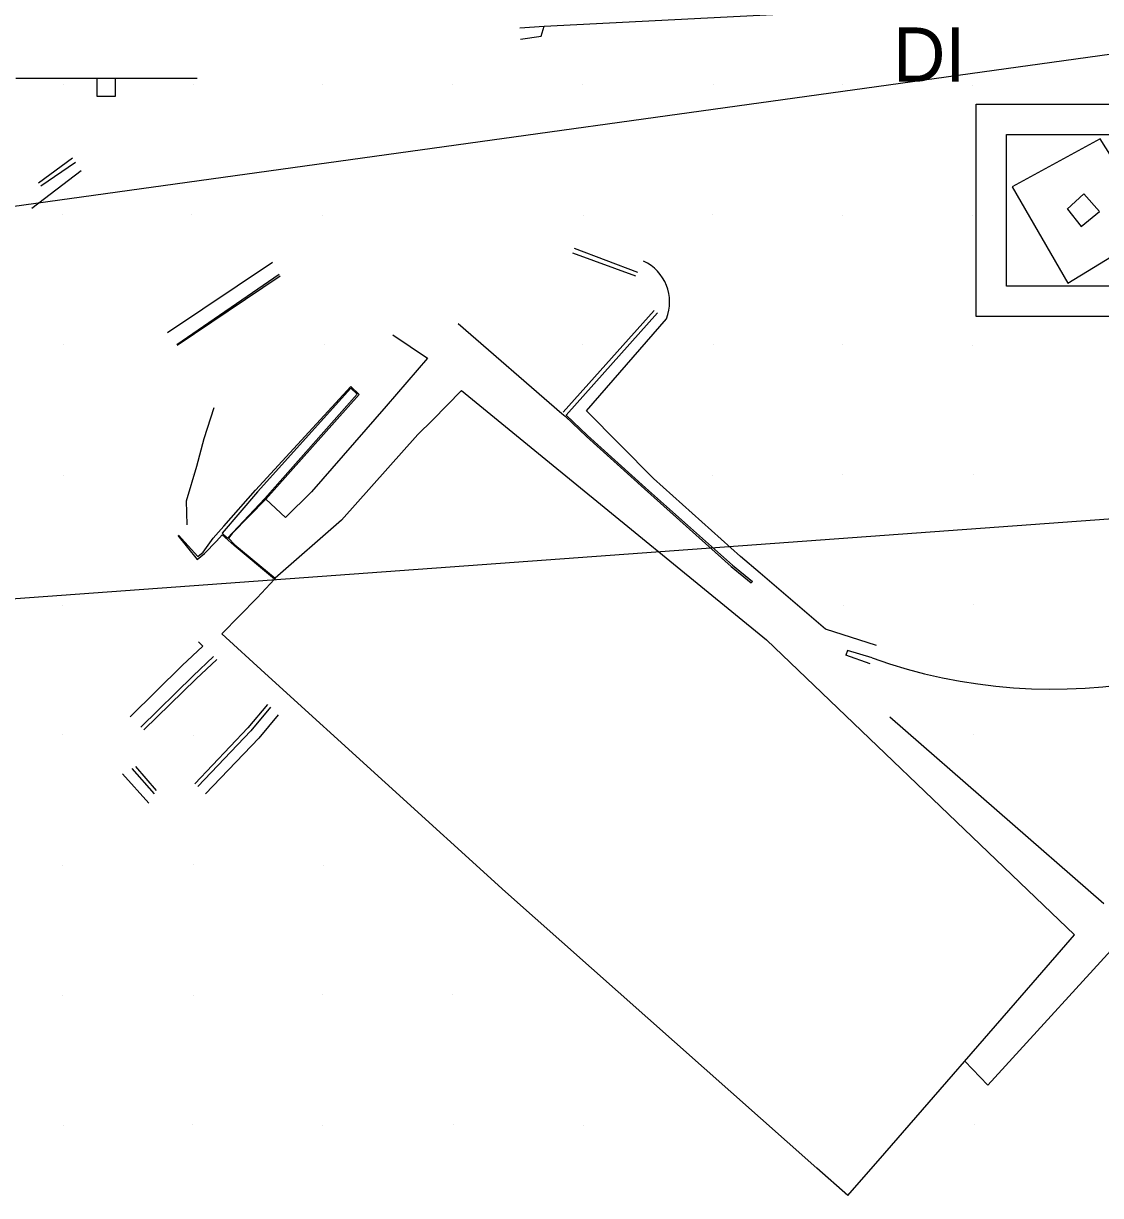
# Model space of a CAD drawing. Extents: x 1602514 to 1609837, y 863887 to 871157.
# Drawn here: x 1604754.1 to 1604878.4, y 866430.8 to 866566.1 of the extents above; entities that cross this region are included whole.
import ezdxf

# ---------------------------------------------------------------- set-up
doc = ezdxf.new("R2010")
doc.units = 0
for name, color, linetype in [('Drainage-Structures', 7, 'Continuous'), ('Roadway-Signs', 7, 'Continuous'), ('Survey-Buildings', 7, 'Continuous'), ('Survey-Curbs', 7, 'Continuous'), ('Survey-Edge of pavement', 7, 'Continuous'), ('Survey-Misc paved surface', 7, 'Continuous'), ('Survey-Ridge Lines', 7, 'Continuous'), ('Survey-Sidewalks', 7, 'Continuous'), ('Survey-Spot dirt', 7, 'Continuous'), ('Survey-Walls', 7, 'Continuous'), ('Text General Notes', 7, 'Continuous')]:
    doc.layers.add(name, color=color, linetype=linetype)

msp = doc.modelspace()

# ---------------------------------------------------------------- linework, layer by layer
at = {"layer": 'Drainage-Structures'}
for p, q in [((1604864.04, 866556.75), (1604888.54, 866556.75)), ((1604864.04, 866532.25), (1604864.04, 866556.75)), ((1604864.04, 866556.75), (1604888.54, 866556.75)), ((1604864.04, 866532.25), (1604864.04, 866556.75)), ((1604867.54, 866553.25), (1604885.04, 866553.25)), ((1604867.54, 866535.75), (1604867.54, 866553.25)), ((1604867.54, 866553.25), (1604885.04, 866553.25)), ((1604867.54, 866535.75), (1604867.54, 866553.25)), ((1604885.04, 866535.75), (1604867.54, 866535.75)), ((1604885.04, 866535.75), (1604867.54, 866535.75)), ((1604888.54, 866532.25), (1604864.04, 866532.25)), ((1604888.54, 866532.25), (1604864.04, 866532.25))]:
    msp.add_line(p, q, dxfattribs=at)
at = {"layer": 'Roadway-Signs'}
for p, q in [((1604753.24, 866559.75), (1604774.14, 866559.75)), ((1604753.24, 866559.75), (1604774.14, 866559.75)), ((1604762.59, 866557.65), (1604762.59, 866559.75)), ((1604762.59, 866557.65), (1604762.59, 866559.75)), ((1604763.64, 866559.75), (1604763.64, 866559.75)), ((1604763.64, 866559.75), (1604763.64, 866559.75)), ((1604764.69, 866559.75), (1604764.69, 866557.65)), ((1604764.69, 866559.75), (1604764.69, 866557.65)), ((1604764.69, 866557.65), (1604762.59, 866557.65)), ((1604764.69, 866557.65), (1604762.59, 866557.65))]:
    msp.add_line(p, q, dxfattribs=at)
at = {"layer": 'Survey-Buildings'}
for points in [[(1604804.66, 866523.72), (1604801.28, 866520.28), (1604799.6, 866518.62), (1604790.81, 866508.74), (1604783.16, 866502.06), (1604783.07, 866501.95), (1604781.07, 866499.77), (1604776.99, 866495.62)], [(1604804.66, 866523.72), (1604801.28, 866520.28), (1604799.6, 866518.62), (1604790.81, 866508.74), (1604783.16, 866502.06), (1604783.07, 866501.95), (1604781.07, 866499.77), (1604776.99, 866495.62)], [(1604804.66, 866523.72), (1604813.95, 866516.11), (1604839.82, 866494.94), (1604871.79, 866464.34), (1604875.38, 866460.9)], [(1604804.66, 866523.72), (1604813.95, 866516.11), (1604839.82, 866494.94), (1604871.79, 866464.34), (1604875.38, 866460.9)], [(1604849.23, 866430.82), (1604845.66, 866433.99), (1604809.73, 866465.85), (1604781.95, 866491.11), (1604776.99, 866495.62)], [(1604849.23, 866430.82), (1604845.66, 866433.99), (1604809.73, 866465.85), (1604781.95, 866491.11), (1604776.99, 866495.62)], [(1604849.23, 866430.82), (1604853.47, 866435.7), (1604870.6, 866455.4), (1604875.38, 866460.9)], [(1604849.23, 866430.82), (1604853.47, 866435.7), (1604870.6, 866455.4), (1604875.38, 866460.9)]]:
    msp.add_lwpolyline(points, dxfattribs=at)
at = {"layer": 'Survey-Curbs'}
for p, q in [((1604811.39, 866565.54), (1604814.19, 866565.74)), ((1604811.39, 866565.54), (1604814.19, 866565.74)), ((1604755.85, 866547.66), (1604759.75, 866550.56)), ((1604755.85, 866547.66), (1604759.75, 866550.56)), ((1604756.12, 866547.34), (1604760.1, 866550.05)), ((1604756.12, 866547.34), (1604760.1, 866550.05)), ((1604817.65, 866540.13), (1604824.97, 866537.38)), ((1604817.65, 866540.13), (1604824.97, 866537.38)), ((1604817.45, 866539.59), (1604824.73, 866536.93)), ((1604817.45, 866539.59), (1604824.73, 866536.93)), ((1604826.86, 866532.95), (1604816.36, 866521.21)), ((1604826.86, 866532.95), (1604816.36, 866521.21)), ((1604827.25, 866532.69), (1604816.72, 866520.88)), ((1604827.25, 866532.69), (1604816.72, 866520.88)), ((1604851.79, 866492.17), (1604849, 866493.17)), ((1604851.79, 866492.17), (1604849, 866493.17)), ((1604769.22, 866477.17), (1604766.66, 866480.09)), ((1604769.22, 866477.17), (1604766.66, 866480.09)), ((1604769.46, 866477.56), (1604767.06, 866480.31)), ((1604769.46, 866477.56), (1604767.06, 866480.31))]:
    msp.add_line(p, q, dxfattribs=at)
for points in [[(1604767.65, 866484.88), (1604773.67, 866490.8), (1604776.04, 866493.02)], [(1604767.65, 866484.88), (1604773.67, 866490.8), (1604776.04, 866493.02)], [(1604768.01, 866484.54), (1604774.03, 866490.46), (1604776.41, 866492.67)], [(1604768.01, 866484.54), (1604774.03, 866490.46), (1604776.41, 866492.67)], [(1604852.03, 866492.86), (1604849.17, 866493.72), (1604849, 866493.17)], [(1604852.03, 866492.86), (1604849.17, 866493.72), (1604849, 866493.17)], [(1604782.27, 866487.48), (1604780, 866484.77), (1604773.88, 866478.34)], [(1604782.27, 866487.48), (1604780, 866484.77), (1604773.88, 866478.34)], [(1604782.6, 866487.16), (1604780.33, 866484.46), (1604774.21, 866478.03)], [(1604782.6, 866487.16), (1604780.33, 866484.46), (1604774.21, 866478.03)]]:
    msp.add_lwpolyline(points, dxfattribs=at)
msp.add_arc((1604872.88, 866551.31), 62.06, 250.3611, 311.6448, dxfattribs=at)
msp.add_arc((1604872.88, 866551.31), 62.06, 250.3611, 311.6448, dxfattribs=at)
at = {"layer": 'Survey-Edge of pavement'}
for p, q in [((1604755.08, 866544.75), (1604760.76, 866549.09)), ((1604755.08, 866544.75), (1604760.76, 866549.09)), ((1604770.71, 866530.41), (1604782.84, 866538.51)), ((1604770.71, 866530.41), (1604782.84, 866538.51)), ((1604768.55, 866476.1), (1604765.55, 866479.48)), ((1604768.55, 866476.1), (1604765.55, 866479.48))]:
    msp.add_line(p, q, dxfattribs=at)
for points in [[(1604811.46, 866564.26), (1604813.83, 866564.61), (1604814.19, 866565.74), (1604844.33, 866567.27), (1604885.47, 866569.4), (1604925.19, 866571.18), (1604928.31, 866576.96), (1604935.18, 866591.14), (1604938.53, 866597.5), (1604939.9, 866596.91), (1604943.54, 866605.05), (1604946.26, 866610.34)], [(1604811.46, 866564.26), (1604813.83, 866564.61), (1604814.19, 866565.74), (1604844.33, 866567.27), (1604885.47, 866569.4), (1604925.19, 866571.18), (1604928.31, 866576.96), (1604935.18, 866591.14), (1604938.53, 866597.5), (1604939.9, 866596.91), (1604943.54, 866605.05), (1604946.26, 866610.34)], [(1604852.53, 866494.28), (1604846.65, 866496.18), (1604839.12, 866502.62), (1604836.85, 866504.55), (1604826.8, 866513.56), (1604819.05, 866521.35), (1604828.29, 866531.99)], [(1604852.53, 866494.28), (1604846.65, 866496.18), (1604839.12, 866502.62), (1604836.85, 866504.55), (1604826.8, 866513.56), (1604819.05, 866521.35), (1604828.29, 866531.99)], [(1604766.4, 866486.07), (1604772.42, 866491.99), (1604774.79, 866494.21), (1604774.3, 866494.72)], [(1604766.4, 866486.07), (1604772.42, 866491.99), (1604774.79, 866494.21), (1604774.3, 866494.72)], [(1604783.51, 866486.29), (1604781.25, 866483.59), (1604775.12, 866477.16)], [(1604783.51, 866486.29), (1604781.25, 866483.59), (1604775.12, 866477.16)]]:
    msp.add_lwpolyline(points, dxfattribs=at)
msp.add_arc((1604823.46, 866533.92), 5.2, 338.1743, 65.1958, dxfattribs=at)
msp.add_arc((1604823.46, 866533.92), 5.2, 338.1743, 65.1958, dxfattribs=at)
at = {"layer": 'Survey-Misc paved surface'}
msp.add_lwpolyline([(1604868.17, 866547.22), (1604874.6, 866536.09), (1604884.86, 866542.35), (1604878.34, 866552.75), (1604868.17, 866547.22)], dxfattribs=at)
msp.add_lwpolyline([(1604868.17, 866547.22), (1604874.6, 866536.09), (1604884.86, 866542.35), (1604878.34, 866552.75), (1604868.17, 866547.22)], dxfattribs=at)
at = {"layer": 'Survey-Ridge Lines'}
msp.add_line((1604771.79, 866529), (1604783.6, 866537.15), dxfattribs=at)
msp.add_line((1604771.79, 866529), (1604783.6, 866537.15), dxfattribs=at)
for points in [[(1604874.55, 866544.63), (1604876.16, 866542.64), (1604878.25, 866544.35), (1604876.43, 866546.42), (1604874.54, 866544.64)], [(1604874.55, 866544.63), (1604876.16, 866542.64), (1604878.25, 866544.35), (1604876.43, 866546.42), (1604874.54, 866544.64)], [(1604771.99, 866507.01), (1604774.21, 866504.55), (1604774.85, 866505.04), (1604776, 866506.69), (1604777.24, 866508.07), (1604780.89, 866512.23), (1604791.87, 866524.18), (1604792.83, 866523.24), (1604782.05, 866511.16), (1604778.19, 866507.21), (1604777.75, 866506.67), (1604778.49, 866505.9), (1604783.16, 866502.06)], [(1604771.99, 866507.01), (1604774.21, 866504.55), (1604774.85, 866505.04), (1604776, 866506.69), (1604777.24, 866508.07), (1604780.89, 866512.23), (1604791.87, 866524.18), (1604792.83, 866523.24), (1604782.05, 866511.16), (1604778.19, 866507.21), (1604777.75, 866506.67), (1604778.49, 866505.9), (1604783.16, 866502.06)], [(1604773, 866508.23), (1604772.92, 866510.98), (1604774.1, 866514.98), (1604774.95, 866518.19), (1604776.1, 866521.73)], [(1604773, 866508.23), (1604772.92, 866510.98), (1604774.1, 866514.98), (1604774.95, 866518.19), (1604776.1, 866521.73)], [(1604816.72, 866520.88), (1604819.17, 866518.51), (1604825.89, 866512.49), (1604835.91, 866503.56), (1604838.22, 866501.66), (1604838.08, 866501.52)], [(1604816.72, 866520.88), (1604819.17, 866518.51), (1604825.89, 866512.49), (1604835.91, 866503.56), (1604838.22, 866501.66), (1604838.08, 866501.52)]]:
    msp.add_lwpolyline(points, dxfattribs=at)
at = {"layer": 'Survey-Sidewalks'}
for p, q in [((1604771.84, 866528.93), (1604783.72, 866536.94)), ((1604771.84, 866528.93), (1604783.72, 866536.94)), ((1604878.77, 866464.47), (1604854.08, 866486.02)), ((1604878.77, 866464.47), (1604854.08, 866486.02))]:
    msp.add_line(p, q, dxfattribs=at)
for points in [[(1604804.25, 866531.44), (1604816.22, 866521.06)], [(1604804.25, 866531.44), (1604816.22, 866521.06)], [(1604796.71, 866530.14), (1604800.71, 866527.45), (1604795.95, 866521.89), (1604787.33, 866512.02), (1604784.34, 866509.05), (1604782.05, 866511.16)], [(1604796.71, 866530.14), (1604800.71, 866527.45), (1604795.95, 866521.89), (1604787.33, 866512.02), (1604784.34, 866509.05), (1604782.05, 866511.16)], [(1604816.22, 866521.06), (1604816.59, 866520.74), (1604819.08, 866518.42), (1604825.77, 866512.35), (1604835.75, 866503.39), (1604838.08, 866501.52)], [(1604816.22, 866521.06), (1604816.59, 866520.74), (1604819.08, 866518.42), (1604825.77, 866512.35), (1604835.75, 866503.39), (1604838.08, 866501.52)], [(1604771.93, 866506.97), (1604774.16, 866504.23), (1604774.99, 866504.89), (1604776.36, 866506.33), (1604777.04, 866507.05)], [(1604771.93, 866506.97), (1604774.16, 866504.23), (1604774.99, 866504.89), (1604776.36, 866506.33), (1604777.04, 866507.05)], [(1604783.07, 866501.95), (1604778.43, 866505.84), (1604777.04, 866507.05)], [(1604783.07, 866501.95), (1604778.43, 866505.84), (1604777.04, 866507.05)], [(1604882.04, 866461.79), (1604865.39, 866443.56), (1604862.72, 866446.34)], [(1604882.04, 866461.79), (1604865.39, 866443.56), (1604862.72, 866446.34)]]:
    msp.add_lwpolyline(points, dxfattribs=at)
at = {"layer": 'Survey-Spot dirt'}
for p, q in [((1604758.68, 866558.99), (1604758.68, 866558.99)), ((1604758.68, 866558.99), (1604758.68, 866558.99)), ((1604773.69, 866559.04), (1604773.69, 866559.04)), ((1604773.69, 866559.04), (1604773.69, 866559.04)), ((1604788.64, 866559.02), (1604788.64, 866559.02)), ((1604788.64, 866559.02), (1604788.64, 866559.02)), ((1604803.61, 866558.96), (1604803.61, 866558.96)), ((1604803.61, 866558.96), (1604803.61, 866558.96)), ((1604818.59, 866558.96), (1604818.59, 866558.96)), ((1604818.59, 866558.96), (1604818.59, 866558.96)), ((1604833.69, 866559), (1604833.69, 866559)), ((1604833.69, 866559), (1604833.69, 866559)), ((1604848.62, 866558.96), (1604848.62, 866558.96)), ((1604848.62, 866558.96), (1604848.62, 866558.96)), ((1604863.61, 866558.91), (1604863.61, 866558.91)), ((1604863.61, 866558.91), (1604863.61, 866558.91)), ((1604758.65, 866544.03), (1604758.65, 866544.03)), ((1604758.65, 866544.03), (1604758.65, 866544.03)), ((1604773.54, 866544), (1604773.54, 866544)), ((1604773.54, 866544), (1604773.54, 866544)), ((1604833.64, 866543.99), (1604833.64, 866543.99)), ((1604833.64, 866543.99), (1604833.64, 866543.99)), ((1604788.66, 866543.88), (1604788.66, 866543.88)), ((1604788.66, 866543.88), (1604788.66, 866543.88)), ((1604818.67, 866543.88), (1604818.67, 866543.88)), ((1604818.67, 866543.88), (1604818.67, 866543.88)), ((1604848.66, 866543.94), (1604848.66, 866543.94)), ((1604848.66, 866543.94), (1604848.66, 866543.94)), ((1604863.65, 866543.94), (1604863.65, 866543.94)), ((1604863.65, 866543.94), (1604863.65, 866543.94)), ((1604758.67, 866529), (1604758.67, 866529)), ((1604758.67, 866529), (1604758.67, 866529)), ((1604788.84, 866529.03), (1604788.84, 866529.03)), ((1604788.84, 866529.03), (1604788.84, 866529.03)), ((1604818.66, 866529.07), (1604818.66, 866529.07)), ((1604818.66, 866529.07), (1604818.66, 866529.07)), ((1604833.67, 866529.03), (1604833.67, 866529.03)), ((1604833.67, 866529.03), (1604833.67, 866529.03)), ((1604848.62, 866528.97), (1604848.62, 866528.97)), ((1604848.62, 866528.97), (1604848.62, 866528.97)), ((1604863.64, 866528.94), (1604863.64, 866528.94)), ((1604863.64, 866528.94), (1604863.64, 866528.94)), ((1604758.69, 866513.95), (1604758.69, 866513.95)), ((1604758.69, 866513.95), (1604758.69, 866513.95)), ((1604773.65, 866514.03), (1604773.65, 866514.03)), ((1604773.65, 866514.03), (1604773.65, 866514.03)), ((1604788.61, 866513.99), (1604788.61, 866513.99)), ((1604788.61, 866513.99), (1604788.61, 866513.99)), ((1604833.58, 866513.96), (1604833.58, 866513.96)), ((1604833.58, 866513.96), (1604833.58, 866513.96)), ((1604848.62, 866513.98), (1604848.62, 866513.98)), ((1604848.62, 866513.98), (1604848.62, 866513.98)), ((1604863.7, 866514.04), (1604863.7, 866514.04)), ((1604863.7, 866514.04), (1604863.7, 866514.04)), ((1604758.65, 866498.95), (1604758.65, 866498.95)), ((1604758.65, 866498.95), (1604758.65, 866498.95)), ((1604848.7, 866498.93), (1604848.7, 866498.93)), ((1604848.7, 866498.93), (1604848.7, 866498.93)), ((1604863.68, 866498.97), (1604863.68, 866498.97)), ((1604863.68, 866498.97), (1604863.68, 866498.97)), ((1604758.61, 866484.02), (1604758.61, 866484.02)), ((1604758.61, 866484.02), (1604758.61, 866484.02)), ((1604773.69, 866483.95), (1604773.69, 866483.95)), ((1604773.69, 866483.95), (1604773.69, 866483.95)), ((1604863.72, 866484), (1604863.72, 866484)), ((1604863.72, 866484), (1604863.72, 866484)), ((1604758.59, 866468.94), (1604758.59, 866468.94)), ((1604758.59, 866468.94), (1604758.59, 866468.94)), ((1604773.7, 866469.04), (1604773.7, 866469.04)), ((1604773.7, 866469.04), (1604773.7, 866469.04)), ((1604788.7, 866468.91), (1604788.7, 866468.91)), ((1604788.7, 866468.91), (1604788.7, 866468.91)), ((1604758.62, 866453.89), (1604758.62, 866453.89)), ((1604758.62, 866453.89), (1604758.62, 866453.89)), ((1604773.74, 866453.95), (1604773.74, 866453.95)), ((1604773.74, 866453.95), (1604773.74, 866453.95)), ((1604788.63, 866454.01), (1604788.63, 866454.01)), ((1604788.63, 866454.01), (1604788.63, 866454.01)), ((1604803.57, 866454), (1604803.57, 866454)), ((1604803.57, 866454), (1604803.57, 866454)), ((1604758.68, 866438.96), (1604758.68, 866438.96)), ((1604758.68, 866438.96), (1604758.68, 866438.96)), ((1604773.61, 866439.04), (1604773.61, 866439.04)), ((1604773.61, 866439.04), (1604773.61, 866439.04)), ((1604788.64, 866438.92), (1604788.64, 866438.92)), ((1604788.64, 866438.92), (1604788.64, 866438.92)), ((1604803.67, 866438.97), (1604803.67, 866438.97)), ((1604803.67, 866438.97), (1604803.67, 866438.97)), ((1604818.67, 866438.89), (1604818.67, 866438.89)), ((1604818.67, 866438.89), (1604818.67, 866438.89)), ((1604863.83, 866439.07), (1604863.83, 866439.07)), ((1604863.83, 866439.07), (1604863.83, 866439.07))]:
    msp.add_line(p, q, dxfattribs=at)
at = {"layer": 'Survey-Walls'}
msp.add_lwpolyline([(1604777.02, 866507.25), (1604777.63, 866506.69), (1604781.95, 866511.25), (1604792.61, 866523.27), (1604791.88, 866523.99), (1604781.1, 866512.03), (1604777.02, 866507.25)], dxfattribs=at)
msp.add_lwpolyline([(1604777.02, 866507.25), (1604777.63, 866506.69), (1604781.95, 866511.25), (1604792.61, 866523.27), (1604791.88, 866523.99), (1604781.1, 866512.03), (1604777.02, 866507.25)], dxfattribs=at)
at = {"layer": 'Text General Notes'}
msp.add_line((1605088.05, 866524.09), (1604065.19, 866449.51), dxfattribs=at)
msp.add_line((1605088.05, 866524.09), (1604065.19, 866449.51), dxfattribs=at)
msp.add_lwpolyline([(1605012.85, 866633.37), (1604065.19, 866449.51), (1605014.37, 866581.28)], dxfattribs=at)
msp.add_lwpolyline([(1605012.85, 866633.37), (1604065.19, 866449.51), (1605014.37, 866581.28)], dxfattribs=at)

# ---------------------------------------------------------------- texts
at = {"layer": 'Drainage-Structures'}
msp.add_text('DI', height=6.25, dxfattribs=at).set_placement((1604854.44, 866559.35))
msp.add_text('DI', height=6.25, dxfattribs=at).set_placement((1604854.44, 866559.35))

doc.saveas('drawing.dxf')
